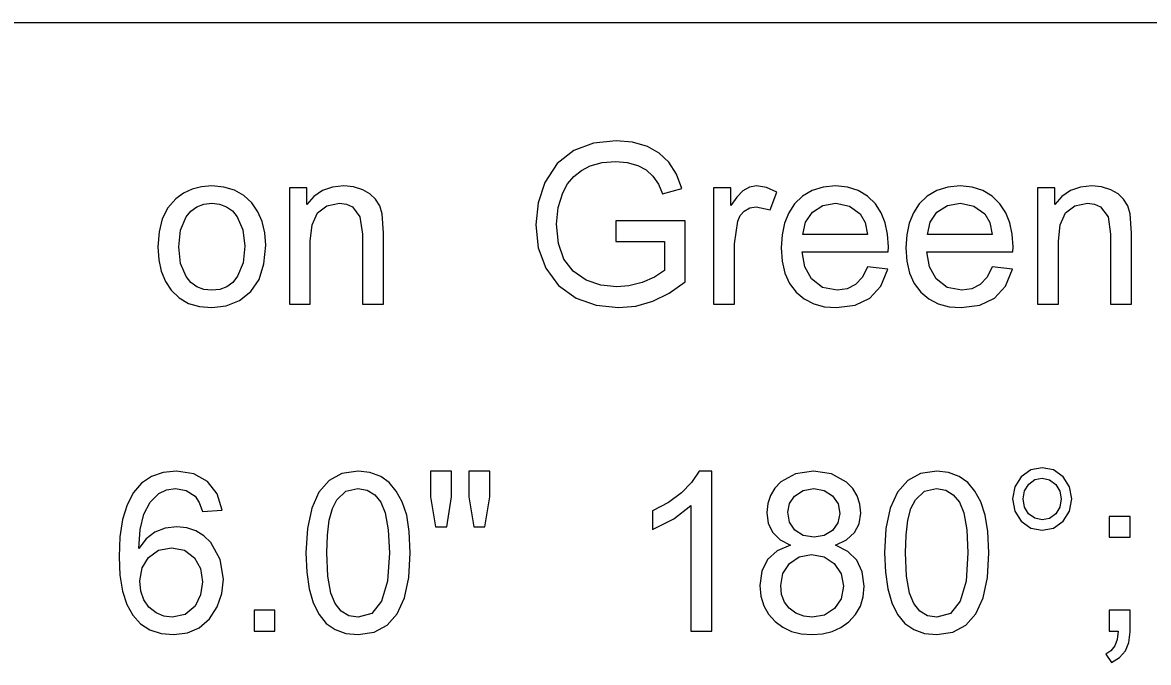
# Model space of a CAD drawing. Extents: x 1001568 to 1002149, y 1840825 to 1841423.
# Drawn here: x 1001942.528 to 1001944.824, y 1841177.164 to 1841178.469 of the extents above; entities that cross this region are included whole.
import ezdxf

# ---------------------------------------------------------------- set-up
doc = ezdxf.new("R2010")
doc.units = 0
doc.layers.add('R_No Plot', color=7, linetype='Continuous')
doc.layers.add('SIGNS', color=7, linetype='Continuous')

msp = doc.modelspace()

# ---------------------------------------------------------------- linework, layer by layer
at = {"layer": 'R_No Plot'}
msp.add_line((1001886.4111, 1841178.4691), (1001982.1327, 1841178.4691), dxfattribs=at)
at = {"layer": 'SIGNS'}
for points in [[(1001943.738, 1841178.0226), (1001943.8373, 1841178.0226), (1001943.8373, 1841177.9634), (1001943.8171, 1841177.9499), (1001943.7915, 1841177.9392), (1001943.7649, 1841177.9325), (1001943.7399, 1841177.9304), (1001943.7078, 1841177.9339), (1001943.6775, 1841177.9442), (1001943.651, 1841177.9619), (1001943.6322, 1841177.9869), (1001943.621, 1841178.0189), (1001943.6174, 1841178.0581), (1001943.6206, 1841178.0918), (1001943.6301, 1841178.1222), (1001943.6398, 1841178.14), (1001943.6525, 1841178.1552), (1001943.6678, 1841178.1674), (1001943.686, 1841178.1768), (1001943.7101, 1841178.1835), (1001943.7378, 1841178.1857), (1001943.7615, 1841178.1836), (1001943.7832, 1841178.1776), (1001943.7997, 1841178.1686), (1001943.8137, 1841178.1561), (1001943.8248, 1841178.1398), (1001943.8332, 1841178.1199), (1001943.8725, 1841178.1306), (1001943.8617, 1841178.1601), (1001943.8465, 1841178.1844), (1001943.8268, 1841178.2031), (1001943.8027, 1841178.2166), (1001943.7721, 1841178.2252), (1001943.7387, 1841178.2282), (1001943.6926, 1841178.2231), (1001943.6523, 1841178.2081), (1001943.6183, 1841178.1815), (1001943.5934, 1841178.1433), (1001943.5794, 1841178.1018), (1001943.5749, 1841178.0565), (1001943.5799, 1841178.0099), (1001943.5952, 1841177.9686), (1001943.6211, 1841177.933), (1001943.6572, 1841177.9071), (1001943.6977, 1841177.8926), (1001943.7433, 1841177.8878), (1001943.7789, 1841177.8911), (1001943.8136, 1841177.9009), (1001943.8472, 1841177.9173), (1001943.8798, 1841177.9403), (1001943.8798, 1841178.0651), (1001943.738, 1841178.0651)], [(1001943.0725, 1841177.8949), (1001943.115, 1841177.8949), (1001943.115, 1841178.0232), (1001943.1187, 1841178.057), (1001943.1299, 1841178.0812), (1001943.1485, 1841178.0957), (1001943.1747, 1841178.1006), (1001943.1888, 1841178.0987), (1001943.2012, 1841178.0933), (1001943.2163, 1841178.0728), (1001943.2214, 1841178.0377), (1001943.2214, 1841177.8949), (1001943.264, 1841177.8949), (1001943.264, 1841178.0399), (1001943.2618, 1841178.0788), (1001943.2565, 1841178.0952), (1001943.2481, 1841178.1091), (1001943.2367, 1841178.1201), (1001943.2223, 1841178.1283), (1001943.2032, 1841178.1341), (1001943.1832, 1841178.1361), (1001943.16, 1841178.1335), (1001943.1398, 1841178.1264), (1001943.1224, 1841178.1145), (1001943.1079, 1841178.0983), (1001943.1079, 1841178.1319), (1001943.0725, 1841178.1319)], [(1001943.9375, 1841177.8949), (1001943.98, 1841177.8949), (1001943.98, 1841178.0176), (1001943.9866, 1841178.0639), (1001943.9919, 1841178.0756), (1001943.9998, 1841178.0844), (1001944.0115, 1841178.0912), (1001944.0241, 1841178.0935), (1001944.0527, 1841178.0871), (1001944.0662, 1841178.1234), (1001944.0451, 1841178.1328), (1001944.0247, 1841178.1361), (1001944.0105, 1841178.1335), (1001943.9972, 1841178.126), (1001943.9846, 1841178.1134), (1001943.9729, 1841178.096), (1001943.9729, 1841178.1319), (1001943.9375, 1841178.1319)], [(1001944.5981, 1841177.8949), (1001944.6406, 1841177.8949), (1001944.6406, 1841178.0232), (1001944.6442, 1841178.057), (1001944.6554, 1841178.0812), (1001944.6741, 1841178.0957), (1001944.7002, 1841178.1006), (1001944.7144, 1841178.0987), (1001944.7267, 1841178.0933), (1001944.7419, 1841178.0728), (1001944.747, 1841178.0377), (1001944.747, 1841177.8949), (1001944.7895, 1841177.8949), (1001944.7895, 1841178.0399), (1001944.7873, 1841178.0788), (1001944.782, 1841178.0952), (1001944.7737, 1841178.1091), (1001944.7623, 1841178.1201), (1001944.7479, 1841178.1283), (1001944.7288, 1841178.1341), (1001944.7087, 1841178.1361), (1001944.6856, 1841178.1335), (1001944.6653, 1841178.1264), (1001944.6479, 1841178.1145), (1001944.6335, 1841178.0983), (1001944.6335, 1841178.1319), (1001944.5981, 1841178.1319)], [(1001943.3706, 1841177.441), (1001943.3934, 1841177.441), (1001943.4027, 1841177.5019), (1001943.4027, 1841177.5545), (1001943.3602, 1841177.5545), (1001943.3602, 1841177.5019)], [(1001943.4484, 1841177.441), (1001943.4708, 1841177.441), (1001943.4808, 1841177.5019), (1001943.4808, 1841177.5545), (1001943.4382, 1841177.5545), (1001943.4382, 1841177.5019)], [(1001943.9338, 1841177.2283), (1001943.9338, 1841177.5545), (1001943.9078, 1841177.5545), (1001943.8927, 1841177.5312), (1001943.8718, 1841177.51), (1001943.8453, 1841177.4909), (1001943.8132, 1841177.4739), (1001943.8132, 1841177.4358), (1001943.8563, 1841177.457), (1001943.8912, 1841177.4842), (1001943.8912, 1841177.2283)], [(1001944.7443, 1841177.4197), (1001944.7869, 1841177.4197), (1001944.7869, 1841177.4623), (1001944.7443, 1841177.4623)], [(1001943.0003, 1841177.2283), (1001943.0428, 1841177.2283), (1001943.0428, 1841177.2708), (1001943.0003, 1841177.2708)], [(1001944.7443, 1841177.2283), (1001944.7627, 1841177.2283), (1001944.7607, 1841177.2115), (1001944.7558, 1841177.1981), (1001944.7479, 1841177.1881), (1001944.7373, 1841177.1814), (1001944.7487, 1841177.1645), (1001944.7653, 1841177.1743), (1001944.7773, 1841177.1879), (1001944.7845, 1841177.2054), (1001944.7869, 1841177.2267), (1001944.7869, 1841177.2708), (1001944.7443, 1841177.2708)]]:
    msp.add_lwpolyline(points, close=True, dxfattribs=at)
for points in [[(1001942.8041, 1841178.0119), (1001942.8058, 1841177.9855), (1001942.8109, 1841177.9621), (1001942.8193, 1841177.9412), (1001942.8313, 1841177.9234), (1001942.8472, 1841177.9077), (1001942.8665, 1841177.8966), (1001942.8887, 1841177.89), (1001942.9141, 1841177.8878), (1001942.9435, 1841177.8915), (1001942.9707, 1841177.9023), (1001942.9939, 1841177.9205), (1001943.0106, 1841177.9454), (1001943.0205, 1841177.9769), (1001943.024, 1841178.0152), (1001943.0222, 1841178.0404), (1001943.0169, 1841178.0632), (1001943.008, 1841178.0835), (1001942.9957, 1841178.1013), (1001942.9793, 1841178.1164), (1001942.9604, 1841178.1273), (1001942.9386, 1841178.1338), (1001942.9141, 1841178.1361), (1001942.893, 1841178.1344), (1001942.8737, 1841178.1294), (1001942.8561, 1841178.1211), (1001942.8404, 1841178.1096), (1001942.8244, 1841178.0915), (1001942.8131, 1841178.0692), (1001942.8064, 1841178.0426), (1001942.8041, 1841178.0119)], [(1001944.2515, 1841177.9713), (1001944.2409, 1841177.9502), (1001944.2271, 1841177.9353), (1001944.2098, 1841177.9263), (1001944.1893, 1841177.9233), (1001944.1596, 1841177.9291), (1001944.1369, 1841177.9469), (1001944.1236, 1841177.9709), (1001944.118, 1841178.0013), (1001944.2938, 1841178.0013), (1001944.294, 1841178.012), (1001944.2924, 1841178.0376), (1001944.2874, 1841178.0608), (1001944.2791, 1841178.0813), (1001944.2674, 1841178.0995), (1001944.2513, 1841178.1154), (1001944.2325, 1841178.1269), (1001944.2107, 1841178.1337), (1001944.1862, 1841178.1361), (1001944.1608, 1841178.1337), (1001944.1385, 1841178.1267), (1001944.1191, 1841178.1152), (1001944.1027, 1841178.0992), (1001944.0908, 1841178.0808), (1001944.0822, 1841178.0598), (1001944.0771, 1841178.0361), (1001944.0755, 1841178.0099), (1001944.0774, 1841177.9823), (1001944.083, 1841177.9582), (1001944.0924, 1841177.9372), (1001944.1058, 1841177.9197), (1001944.1224, 1841177.9058), (1001944.1416, 1841177.8958), (1001944.1636, 1841177.8898), (1001944.1884, 1841177.8878), (1001944.2263, 1841177.8927), (1001944.2563, 1841177.9073), (1001944.2784, 1841177.9317), (1001944.2927, 1841177.9661), (1001944.2515, 1841177.9713)], [(1001944.5057, 1841177.9713), (1001944.4951, 1841177.9502), (1001944.4813, 1841177.9353), (1001944.464, 1841177.9263), (1001944.4435, 1841177.9233), (1001944.4138, 1841177.9291), (1001944.3911, 1841177.9469), (1001944.3778, 1841177.9709), (1001944.3722, 1841178.0013), (1001944.548, 1841178.0013), (1001944.5482, 1841178.012), (1001944.5465, 1841178.0376), (1001944.5415, 1841178.0608), (1001944.5332, 1841178.0813), (1001944.5216, 1841178.0995), (1001944.5055, 1841178.1154), (1001944.4867, 1841178.1269), (1001944.4649, 1841178.1337), (1001944.4404, 1841178.1361), (1001944.415, 1841178.1337), (1001944.3927, 1841178.1267), (1001944.3733, 1841178.1152), (1001944.3569, 1841178.0992), (1001944.345, 1841178.0808), (1001944.3364, 1841178.0598), (1001944.3313, 1841178.0361), (1001944.3297, 1841178.0099), (1001944.3315, 1841177.9823), (1001944.3372, 1841177.9582), (1001944.3466, 1841177.9372), (1001944.36, 1841177.9197), (1001944.3765, 1841177.9058), (1001944.3958, 1841177.8958), (1001944.4178, 1841177.8898), (1001944.4426, 1841177.8878), (1001944.4805, 1841177.8927), (1001944.5105, 1841177.9073), (1001944.5326, 1841177.9317), (1001944.5469, 1841177.9661), (1001944.5057, 1841177.9713)], [(1001942.8467, 1841178.012), (1001942.8503, 1841178.0457), (1001942.8615, 1841178.0727), (1001942.8714, 1841178.0848), (1001942.8835, 1841178.0936), (1001942.8977, 1841178.0988), (1001942.9141, 1841178.1006), (1001942.93, 1841178.0988), (1001942.944, 1841178.0937), (1001942.9561, 1841178.0851), (1001942.9661, 1841178.0731), (1001942.9775, 1841178.0463), (1001942.9814, 1841178.0134), (1001942.9778, 1841177.9791), (1001942.9668, 1841177.9519), (1001942.9568, 1841177.9392), (1001942.9447, 1841177.9302), (1001942.9305, 1841177.925), (1001942.9141, 1841177.9233), (1001942.8977, 1841177.925), (1001942.8835, 1841177.9304), (1001942.8714, 1841177.939), (1001942.8615, 1841177.9512), (1001942.8503, 1841177.978), (1001942.8467, 1841178.012)], [(1001944.1193, 1841178.0367), (1001944.1251, 1841178.0619), (1001944.1389, 1841178.0822), (1001944.16, 1841178.096), (1001944.1866, 1841178.1006), (1001944.2144, 1841178.095), (1001944.2364, 1841178.0788), (1001944.2464, 1841178.0612), (1001944.2516, 1841178.0367), (1001944.1193, 1841178.0367)], [(1001944.3735, 1841178.0367), (1001944.3793, 1841178.0619), (1001944.3931, 1841178.0822), (1001944.4142, 1841178.096), (1001944.4408, 1841178.1006), (1001944.4685, 1841178.095), (1001944.4906, 1841178.0788), (1001944.5006, 1841178.0612), (1001944.5058, 1841178.0367), (1001944.3735, 1841178.0367)], [(1001944.5474, 1841177.4979), (1001944.5517, 1841177.4731), (1001944.5649, 1841177.4525), (1001944.5843, 1841177.4386), (1001944.6075, 1841177.4339), (1001944.6307, 1841177.4386), (1001944.6503, 1841177.4525), (1001944.6635, 1841177.4731), (1001944.668, 1841177.4979), (1001944.6635, 1841177.5224), (1001944.6503, 1841177.5431), (1001944.6307, 1841177.5569), (1001944.6075, 1841177.5616), (1001944.5843, 1841177.5569), (1001944.5649, 1841177.5431), (1001944.5517, 1841177.5224), (1001944.5474, 1841177.4979)], [(1001942.9351, 1841177.4751), (1001942.9252, 1841177.5083), (1001942.9055, 1841177.5334), (1001942.8773, 1841177.5491), (1001942.8422, 1841177.5545), (1001942.8146, 1841177.5517), (1001942.7908, 1841177.5435), (1001942.7705, 1841177.5298), (1001942.7541, 1841177.5107), (1001942.7412, 1841177.486), (1001942.7321, 1841177.456), (1001942.7266, 1841177.4204), (1001942.7248, 1841177.3795), (1001942.7265, 1841177.3423), (1001942.7318, 1841177.3101), (1001942.7406, 1841177.2829), (1001942.7528, 1841177.2607), (1001942.7685, 1841177.2433), (1001942.7878, 1841177.231), (1001942.8105, 1841177.2236), (1001942.8368, 1841177.2212), (1001942.8642, 1841177.2247), (1001942.8886, 1841177.2353), (1001942.9095, 1841177.2534), (1001942.9253, 1841177.2779), (1001942.9346, 1841177.3049), (1001942.9376, 1841177.334), (1001942.9311, 1841177.3747), (1001942.912, 1841177.4088), (1001942.8975, 1841177.4227), (1001942.8812, 1841177.4329), (1001942.8629, 1841177.4389), (1001942.8427, 1841177.441), (1001942.819, 1841177.4382), (1001942.7982, 1841177.4299), (1001942.78, 1841177.4162), (1001942.7649, 1841177.397), (1001942.7677, 1841177.4353), (1001942.7757, 1841177.4667), (1001942.7883, 1841177.4911), (1001942.8061, 1841177.5087), (1001942.8219, 1841177.5165), (1001942.8398, 1841177.519), (1001942.8619, 1841177.5149), (1001942.88, 1841177.5034), (1001942.8886, 1841177.4908), (1001942.8951, 1841177.4722), (1001942.9351, 1841177.4751)], [(1001943.106, 1841177.3877), (1001943.1077, 1841177.3485), (1001943.1127, 1841177.3146), (1001943.121, 1841177.2859), (1001943.1327, 1841177.2625), (1001943.1476, 1841177.2442), (1001943.1659, 1841177.2314), (1001943.1875, 1841177.2236), (1001943.2124, 1841177.2212), (1001943.2451, 1841177.2261), (1001943.2716, 1841177.2403), (1001943.2922, 1841177.2639), (1001943.3069, 1841177.2964), (1001943.3158, 1841177.3376), (1001943.3188, 1841177.3877), (1001943.3169, 1841177.4313), (1001943.3115, 1841177.4647), (1001943.3022, 1841177.4918), (1001943.2903, 1841177.514), (1001943.2757, 1841177.5313), (1001943.2585, 1841177.5439), (1001943.2367, 1841177.552), (1001943.2124, 1841177.5545), (1001943.1795, 1841177.5495), (1001943.1532, 1841177.5353), (1001943.1325, 1841177.5115), (1001943.1178, 1841177.479), (1001943.1089, 1841177.4377), (1001943.106, 1841177.3877)], [(1001944.0942, 1841177.4038), (1001944.0668, 1841177.3922), (1001944.0473, 1841177.3746), (1001944.0357, 1841177.3509), (1001944.0319, 1841177.3211), (1001944.0339, 1841177.2994), (1001944.0398, 1841177.28), (1001944.0494, 1841177.2627), (1001944.0629, 1841177.2479), (1001944.0787, 1841177.2361), (1001944.0965, 1841177.2279), (1001944.1164, 1841177.2228), (1001944.1383, 1841177.2212), (1001944.1597, 1841177.2227), (1001944.1794, 1841177.2277), (1001944.1971, 1841177.236), (1001944.2132, 1841177.2476), (1001944.227, 1841177.2624), (1001944.2369, 1841177.2794), (1001944.2427, 1841177.2986), (1001944.2447, 1841177.32), (1001944.2408, 1841177.3492), (1001944.2298, 1841177.3729), (1001944.2115, 1841177.391), (1001944.186, 1841177.4038), (1001944.2085, 1841177.4146), (1001944.2246, 1841177.4293), (1001944.2343, 1841177.4474), (1001944.2376, 1841177.4691), (1001944.2357, 1841177.4875), (1001944.2303, 1841177.5042), (1001944.2212, 1841177.5189), (1001944.2087, 1841177.532), (1001944.1782, 1841177.5488), (1001944.1413, 1841177.5545), (1001944.1045, 1841177.5489), (1001944.0746, 1841177.5324), (1001944.0621, 1841177.5197), (1001944.0532, 1841177.5052), (1001944.0479, 1841177.4886), (1001944.0461, 1841177.4702), (1001944.0491, 1841177.4478), (1001944.0581, 1841177.4293), (1001944.073, 1841177.4145), (1001944.0942, 1841177.4038)], [(1001944.2861, 1841177.3877), (1001944.2878, 1841177.3485), (1001944.2928, 1841177.3146), (1001944.3011, 1841177.2859), (1001944.3128, 1841177.2625), (1001944.3277, 1841177.2442), (1001944.3459, 1841177.2314), (1001944.3676, 1841177.2236), (1001944.3925, 1841177.2212), (1001944.4252, 1841177.2261), (1001944.4517, 1841177.2403), (1001944.4723, 1841177.2639), (1001944.487, 1841177.2964), (1001944.4959, 1841177.3376), (1001944.4989, 1841177.3877), (1001944.497, 1841177.4313), (1001944.4916, 1841177.4647), (1001944.4823, 1841177.4918), (1001944.4704, 1841177.514), (1001944.4558, 1841177.5313), (1001944.4386, 1841177.5439), (1001944.4167, 1841177.552), (1001944.3925, 1841177.5545), (1001944.3596, 1841177.5495), (1001944.3333, 1841177.5353), (1001944.3126, 1841177.5115), (1001944.2978, 1841177.479), (1001944.289, 1841177.4377), (1001944.2861, 1841177.3877)], [(1001944.5687, 1841177.4978), (1001944.5717, 1841177.5141), (1001944.5802, 1841177.528), (1001944.5927, 1841177.5373), (1001944.6078, 1841177.5403), (1001944.6226, 1841177.537), (1001944.6353, 1841177.5275), (1001944.6439, 1841177.5138), (1001944.6467, 1841177.4978), (1001944.6437, 1841177.4814), (1001944.6352, 1841177.4675), (1001944.6226, 1841177.4581), (1001944.6078, 1841177.4552), (1001944.5924, 1841177.4584), (1001944.5798, 1841177.4676), (1001944.5713, 1841177.4812), (1001944.5687, 1841177.4978)], [(1001943.1486, 1841177.3878), (1001943.1498, 1841177.4243), (1001943.1536, 1841177.4545), (1001943.1599, 1841177.4783), (1001943.1689, 1841177.4961), (1001943.1876, 1841177.5134), (1001943.212, 1841177.519), (1001943.2307, 1841177.5158), (1001943.2463, 1841177.5065), (1001943.2586, 1841177.4911), (1001943.2677, 1841177.4696), (1001943.274, 1841177.4349), (1001943.2762, 1841177.3878), (1001943.2722, 1841177.3302), (1001943.2603, 1841177.2892), (1001943.2403, 1841177.2646), (1001943.2124, 1841177.2566), (1001943.1936, 1841177.2597), (1001943.1781, 1841177.269), (1001943.1659, 1841177.2844), (1001943.1571, 1841177.306), (1001943.1507, 1841177.3405), (1001943.1486, 1841177.3878)], [(1001944.0887, 1841177.4707), (1001944.0922, 1841177.4886), (1001944.1027, 1841177.5037), (1001944.1204, 1841177.5152), (1001944.1418, 1841177.519), (1001944.1627, 1841177.5151), (1001944.1798, 1841177.5041), (1001944.1913, 1841177.4878), (1001944.195, 1841177.4685), (1001944.191, 1841177.4488), (1001944.1797, 1841177.4333), (1001944.1628, 1841177.423), (1001944.1423, 1841177.4197), (1001944.1204, 1841177.4233), (1001944.1033, 1841177.4342), (1001944.0922, 1841177.4504), (1001944.0887, 1841177.4707)], [(1001944.3287, 1841177.3878), (1001944.3299, 1841177.4243), (1001944.3337, 1841177.4545), (1001944.34, 1841177.4783), (1001944.349, 1841177.4961), (1001944.3677, 1841177.5134), (1001944.392, 1841177.519), (1001944.4108, 1841177.5158), (1001944.4264, 1841177.5065), (1001944.4387, 1841177.4911), (1001944.4478, 1841177.4696), (1001944.4541, 1841177.4349), (1001944.4563, 1841177.3878), (1001944.4523, 1841177.3302), (1001944.4403, 1841177.2892), (1001944.4204, 1841177.2646), (1001944.3925, 1841177.2566), (1001944.3737, 1841177.2597), (1001944.3582, 1841177.269), (1001944.3459, 1841177.2844), (1001944.3372, 1841177.306), (1001944.3308, 1841177.3405), (1001944.3287, 1841177.3878)], [(1001942.7674, 1841177.3312), (1001942.7718, 1841177.3571), (1001942.7849, 1841177.3785), (1001942.8056, 1841177.3936), (1001942.832, 1841177.3985), (1001942.8587, 1841177.3931), (1001942.8791, 1841177.3776), (1001942.8912, 1841177.3558), (1001942.8951, 1841177.3291), (1001942.891, 1841177.3022), (1001942.8798, 1841177.2795), (1001942.8597, 1841177.2622), (1001942.8335, 1841177.2566), (1001942.8164, 1841177.2591), (1001942.8005, 1841177.2659), (1001942.7858, 1841177.2775), (1001942.7755, 1841177.2924), (1001942.7692, 1841177.3101), (1001942.7674, 1841177.3312)], [(1001944.0745, 1841177.3211), (1001944.079, 1841177.3461), (1001944.0923, 1841177.3665), (1001944.1123, 1841177.38), (1001944.1373, 1841177.3843), (1001944.1629, 1841177.3795), (1001944.1837, 1841177.3659), (1001944.1975, 1841177.3452), (1001944.2021, 1841177.3198), (1001944.1976, 1841177.2945), (1001944.1842, 1841177.2743), (1001944.1638, 1841177.2611), (1001944.1386, 1841177.2566), (1001944.1213, 1841177.2587), (1001944.1055, 1841177.265), (1001944.0918, 1841177.2749), (1001944.0821, 1841177.2875), (1001944.0763, 1841177.3029), (1001944.0745, 1841177.3211)]]:
    msp.add_lwpolyline(points, dxfattribs=at)

doc.saveas('drawing.dxf')
